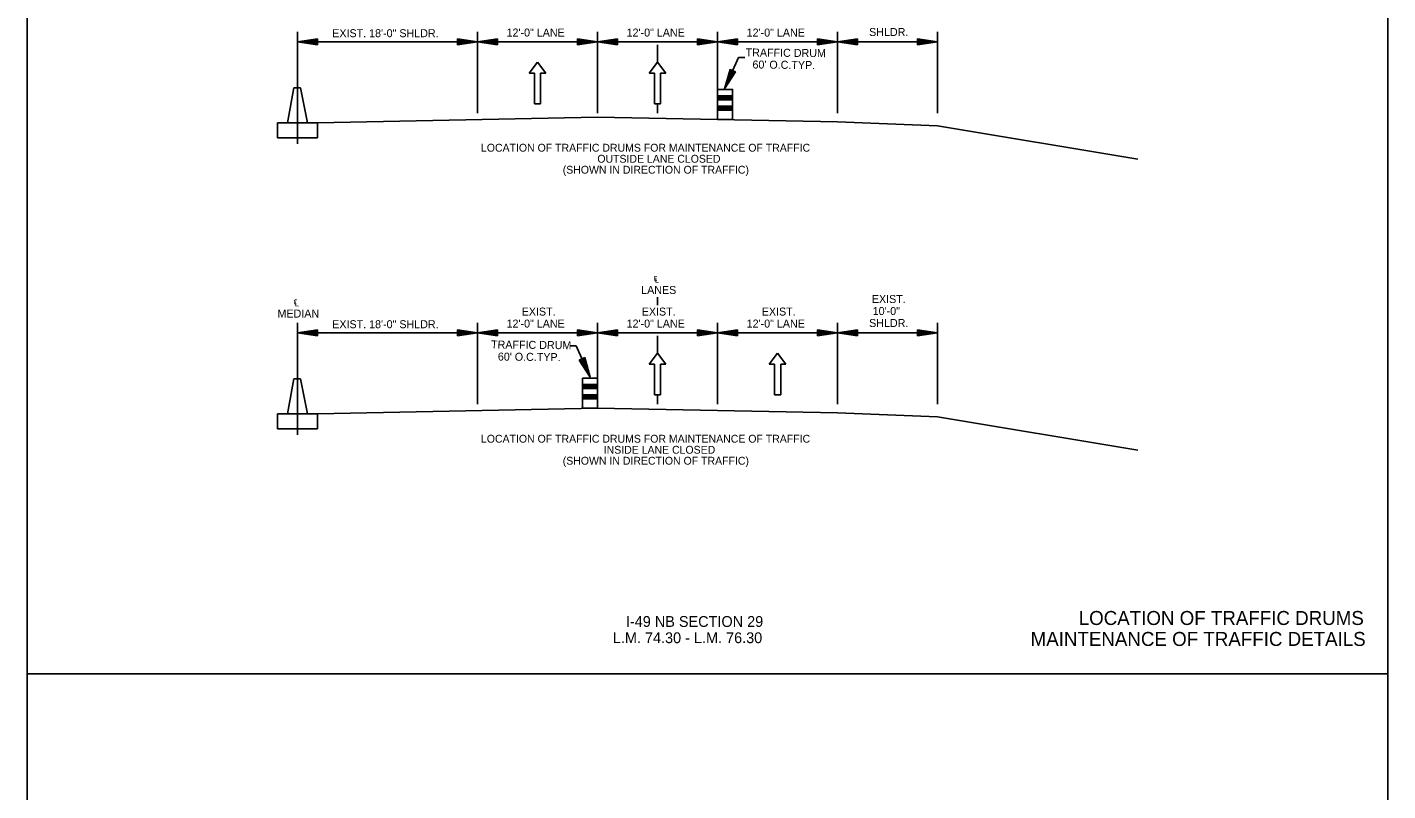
# Model space of a CAD drawing. Extents: x -100 to 745, y -1581 to -107.
# Drawn here: x 175.4 to 345.4, y -1485.2 to -1389.8 of the extents above; entities that cross this region are included whole.
import ezdxf

# ---------------------------------------------------------------- set-up
doc = ezdxf.new("R2010")
doc.units = 0
for name, color, linetype in [('Default', 7, 'Continuous'), ('R_Contour Annot', 7, 'Continuous'), ('R_Draft', 7, 'Continuous'), ('R_MOT', 7, 'Continuous')]:
    doc.layers.add(name, color=color, linetype=linetype)

msp = doc.modelspace()

# ---------------------------------------------------------------- linework, layer by layer
at = {"layer": 'Default'}
for p, q in [((209.16, -1390.34), (209.16, -1404.34)), ((231.66, -1390.34), (231.66, -1400.5)), ((246.66, -1390.34), (246.66, -1400.5)), ((261.66, -1390.34), (261.66, -1400.5)), ((276.66, -1390.34), (276.66, -1400.5)), ((289.16, -1390.34), (289.16, -1400.5)), ((211.66, -1391.22), (209.16, -1391.59)), ((231.66, -1391.59), (209.16, -1391.59)), ((211.66, -1391.97), (209.16, -1391.59)), ((211.66, -1391.28), (209.57, -1391.59)), ((211.66, -1391.9), (209.57, -1391.59)), ((211.66, -1391.34), (210, -1391.59)), ((211.66, -1391.84), (210, -1391.59)), ((211.66, -1391.4), (210.42, -1391.59)), ((211.66, -1391.78), (210.42, -1391.59)), ((211.66, -1391.47), (210.84, -1391.59)), ((211.66, -1391.71), (210.84, -1391.59)), ((211.66, -1391.53), (211.26, -1391.59)), ((211.66, -1391.65), (211.26, -1391.59)), ((211.66, -1391.22), (211.66, -1391.97)), ((229.16, -1391.22), (231.66, -1391.59)), ((229.16, -1391.22), (229.16, -1391.97)), ((229.16, -1391.28), (231.24, -1391.59)), ((229.16, -1391.34), (230.81, -1391.59)), ((229.16, -1391.4), (230.39, -1391.59)), ((229.16, -1391.47), (229.97, -1391.59)), ((229.16, -1391.53), (229.55, -1391.59)), ((229.16, -1391.97), (231.66, -1391.59)), ((229.16, -1391.71), (229.97, -1391.59)), ((229.16, -1391.84), (230.81, -1391.59)), ((229.16, -1391.9), (231.24, -1391.59)), ((229.16, -1391.78), (230.39, -1391.59)), ((229.16, -1391.65), (229.55, -1391.59)), ((234.16, -1391.22), (231.66, -1391.59)), ((231.66, -1391.59), (246.66, -1391.59)), ((234.16, -1391.97), (231.66, -1391.59)), ((234.16, -1391.28), (232.07, -1391.59)), ((234.16, -1391.9), (232.07, -1391.59)), ((234.16, -1391.34), (232.5, -1391.59)), ((234.16, -1391.84), (232.5, -1391.59)), ((234.16, -1391.4), (232.92, -1391.59)), ((234.16, -1391.78), (232.92, -1391.59)), ((234.16, -1391.47), (233.34, -1391.59)), ((234.16, -1391.71), (233.34, -1391.59)), ((234.16, -1391.53), (233.76, -1391.59)), ((234.16, -1391.65), (233.76, -1391.59)), ((234.16, -1391.22), (234.16, -1391.97)), ((244.16, -1391.22), (246.66, -1391.59)), ((244.16, -1391.22), (244.16, -1391.97)), ((244.16, -1391.28), (246.24, -1391.59)), ((244.16, -1391.34), (245.81, -1391.59)), ((244.16, -1391.4), (245.39, -1391.59)), ((244.16, -1391.47), (244.97, -1391.59)), ((244.16, -1391.53), (244.55, -1391.59)), ((244.16, -1391.97), (246.66, -1391.59)), ((244.16, -1391.71), (244.97, -1391.59)), ((244.16, -1391.84), (245.81, -1391.59)), ((244.16, -1391.9), (246.24, -1391.59)), ((244.16, -1391.78), (245.39, -1391.59)), ((244.16, -1391.65), (244.55, -1391.59)), ((249.16, -1391.22), (246.66, -1391.59)), ((246.66, -1391.59), (261.66, -1391.59)), ((249.16, -1391.97), (246.66, -1391.59)), ((249.16, -1391.28), (247.07, -1391.59)), ((249.16, -1391.9), (247.07, -1391.59)), ((249.16, -1391.34), (247.5, -1391.59)), ((249.16, -1391.84), (247.5, -1391.59)), ((249.16, -1391.4), (247.92, -1391.59)), ((249.16, -1391.78), (247.92, -1391.59)), ((249.16, -1391.47), (248.34, -1391.59)), ((249.16, -1391.71), (248.34, -1391.59)), ((249.16, -1391.53), (248.76, -1391.59)), ((249.16, -1391.65), (248.76, -1391.59)), ((249.16, -1391.22), (249.16, -1391.97)), ((254.16, -1391.97), (254.16, -1394.15)), ((259.16, -1391.22), (261.66, -1391.59)), ((259.16, -1391.22), (259.16, -1391.97)), ((259.16, -1391.28), (261.24, -1391.59)), ((259.16, -1391.34), (260.81, -1391.59)), ((259.16, -1391.4), (260.39, -1391.59)), ((259.16, -1391.47), (259.97, -1391.59)), ((259.16, -1391.53), (259.55, -1391.59)), ((259.16, -1391.97), (261.66, -1391.59)), ((259.16, -1391.71), (259.97, -1391.59)), ((259.16, -1391.84), (260.81, -1391.59)), ((259.16, -1391.9), (261.24, -1391.59)), ((259.16, -1391.78), (260.39, -1391.59)), ((259.16, -1391.65), (259.55, -1391.59)), ((264.16, -1391.22), (261.66, -1391.59)), ((261.66, -1391.59), (276.66, -1391.59)), ((264.16, -1391.97), (261.66, -1391.59)), ((264.16, -1391.28), (262.07, -1391.59)), ((264.16, -1391.9), (262.07, -1391.59)), ((264.16, -1391.34), (262.5, -1391.59)), ((264.16, -1391.84), (262.5, -1391.59)), ((264.16, -1391.4), (262.92, -1391.59)), ((264.16, -1391.78), (262.92, -1391.59)), ((264.16, -1391.47), (263.34, -1391.59)), ((264.16, -1391.71), (263.34, -1391.59)), ((264.16, -1391.53), (263.76, -1391.59)), ((264.16, -1391.65), (263.76, -1391.59)), ((264.16, -1391.22), (264.16, -1391.97)), ((274.16, -1391.22), (276.66, -1391.59)), ((274.16, -1391.22), (274.16, -1391.97)), ((274.16, -1391.28), (276.24, -1391.59)), ((274.16, -1391.34), (275.81, -1391.59)), ((274.16, -1391.4), (275.39, -1391.59)), ((274.16, -1391.47), (274.97, -1391.59)), ((274.16, -1391.53), (274.55, -1391.59)), ((274.16, -1391.97), (276.66, -1391.59)), ((274.16, -1391.71), (274.97, -1391.59)), ((274.16, -1391.84), (275.81, -1391.59)), ((274.16, -1391.9), (276.24, -1391.59)), ((274.16, -1391.78), (275.39, -1391.59)), ((274.16, -1391.65), (274.55, -1391.59)), ((279.16, -1391.22), (276.66, -1391.59)), ((276.66, -1391.59), (289.16, -1391.59)), ((279.16, -1391.97), (276.66, -1391.59)), ((279.16, -1391.28), (277.07, -1391.59)), ((279.16, -1391.9), (277.07, -1391.59)), ((279.16, -1391.34), (277.5, -1391.59)), ((279.16, -1391.84), (277.5, -1391.59)), ((279.16, -1391.4), (277.92, -1391.59)), ((279.16, -1391.78), (277.92, -1391.59)), ((279.16, -1391.47), (278.34, -1391.59)), ((279.16, -1391.71), (278.34, -1391.59)), ((279.16, -1391.53), (278.76, -1391.59)), ((279.16, -1391.65), (278.76, -1391.59)), ((279.16, -1391.22), (279.16, -1391.97)), ((286.66, -1391.22), (289.16, -1391.59)), ((286.66, -1391.22), (286.66, -1391.97)), ((286.66, -1391.28), (288.74, -1391.59)), ((286.66, -1391.34), (288.31, -1391.59)), ((286.66, -1391.4), (287.89, -1391.59)), ((286.66, -1391.47), (287.47, -1391.59)), ((286.66, -1391.53), (287.05, -1391.59)), ((286.66, -1391.97), (289.16, -1391.59)), ((286.66, -1391.71), (287.47, -1391.59)), ((286.66, -1391.84), (288.31, -1391.59)), ((286.66, -1391.9), (288.74, -1391.59)), ((286.66, -1391.78), (287.89, -1391.59)), ((286.66, -1391.65), (287.05, -1391.59)), ((262.53, -1397.47), (264.3, -1393.57)), ((264.3, -1393.57), (265.09, -1393.57)), ((238.11, -1395.5), (239.16, -1394.15)), ((238.11, -1395.5), (238.77, -1395.5)), ((238.77, -1395.5), (238.77, -1399.33)), ((239.16, -1394.15), (240.2, -1395.5)), ((239.55, -1395.5), (239.55, -1399.33)), ((239.55, -1395.5), (240.2, -1395.5)), ((253.11, -1395.5), (254.16, -1394.15)), ((253.11, -1395.5), (253.77, -1395.5)), ((253.77, -1395.5), (253.77, -1399.33)), ((254.16, -1394.15), (255.2, -1395.5)), ((254.55, -1395.5), (254.55, -1399.33)), ((254.55, -1395.5), (255.2, -1395.5)), ((263.22, -1395.04), (262.53, -1397.47)), ((263.91, -1395.35), (262.53, -1397.47)), ((263.28, -1395.06), (262.7, -1397.09)), ((263.85, -1395.32), (262.7, -1397.09)), ((263.34, -1395.09), (262.88, -1396.7)), ((263.79, -1395.29), (262.88, -1396.7)), ((263.4, -1395.11), (263.05, -1396.32)), ((263.73, -1395.27), (263.05, -1396.32)), ((263.22, -1395.04), (263.91, -1395.35)), ((263.45, -1395.14), (263.23, -1395.93)), ((263.68, -1395.24), (263.23, -1395.93)), ((263.51, -1395.17), (263.4, -1395.55)), ((263.62, -1395.22), (263.4, -1395.55)), ((208.74, -1397.33), (207.91, -1401.7)), ((209.16, -1397.33), (208.74, -1397.33)), ((209.16, -1397.33), (209.57, -1397.33)), ((209.57, -1397.33), (210.41, -1401.7)), ((261.66, -1398.35), (263.53, -1398.35)), ((261.66, -1398.42), (263.53, -1398.42)), ((261.66, -1398.49), (263.53, -1398.49)), ((261.66, -1398.55), (263.53, -1398.55)), ((261.66, -1398.63), (263.53, -1398.63)), ((261.66, -1398.72), (263.53, -1398.72)), ((261.66, -1398.81), (263.53, -1398.81)), ((261.66, -1398.86), (263.53, -1398.86)), ((238.77, -1399.33), (239.55, -1399.33)), ((253.77, -1399.33), (254.55, -1399.33)), ((254.16, -1399.33), (254.16, -1400.5)), ((261.66, -1399.64), (263.53, -1399.64)), ((261.66, -1399.71), (263.53, -1399.71)), ((261.66, -1399.78), (263.53, -1399.78)), ((261.66, -1399.84), (263.53, -1399.84)), ((261.66, -1399.91), (263.53, -1399.91)), ((261.66, -1400.01), (263.53, -1400.01)), ((261.66, -1400.09), (263.53, -1400.09)), ((261.66, -1400.14), (263.53, -1400.14)), ((206.66, -1401.7), (206.66, -1403.58)), ((209.16, -1401.7), (206.66, -1401.7)), ((209.16, -1401.7), (211.66, -1401.7)), ((246.66, -1401), (211.66, -1401.7)), ((211.66, -1401.7), (211.66, -1403.58)), ((246.66, -1401), (276.66, -1401.6)), ((276.66, -1401.6), (289.16, -1402.1)), ((289.16, -1402.1), (314.16, -1406.27)), ((206.66, -1403.58), (211.66, -1403.58)), ((254.16, -1423.51), (254.16, -1424.52)), ((209.16, -1426.7), (209.16, -1440.7)), ((211.66, -1427.58), (209.16, -1427.95)), ((231.66, -1427.95), (209.16, -1427.95)), ((211.66, -1428.33), (209.16, -1427.95)), ((211.66, -1427.64), (209.57, -1427.95)), ((211.66, -1428.26), (209.57, -1427.95)), ((211.66, -1427.7), (210, -1427.95)), ((211.66, -1428.2), (210, -1427.95)), ((211.66, -1427.76), (210.42, -1427.95)), ((211.66, -1428.14), (210.42, -1427.95)), ((211.66, -1427.83), (210.84, -1427.95)), ((211.66, -1428.07), (210.84, -1427.95)), ((211.66, -1427.89), (211.26, -1427.95)), ((211.66, -1428.01), (211.26, -1427.95)), ((211.66, -1427.58), (211.66, -1428.33)), ((229.16, -1427.58), (231.66, -1427.95)), ((229.16, -1427.58), (229.16, -1428.33)), ((229.16, -1427.64), (231.24, -1427.95)), ((229.16, -1427.7), (230.81, -1427.95)), ((229.16, -1427.76), (230.39, -1427.95)), ((229.16, -1427.83), (229.97, -1427.95)), ((229.16, -1427.89), (229.55, -1427.95)), ((229.16, -1428.33), (231.66, -1427.95)), ((229.16, -1428.07), (229.97, -1427.95)), ((229.16, -1428.2), (230.81, -1427.95)), ((229.16, -1428.26), (231.24, -1427.95)), ((229.16, -1428.14), (230.39, -1427.95)), ((229.16, -1428.01), (229.55, -1427.95)), ((231.66, -1426.7), (231.66, -1436.86)), ((234.16, -1427.58), (231.66, -1427.95)), ((231.66, -1427.95), (246.66, -1427.95)), ((234.16, -1428.33), (231.66, -1427.95)), ((234.16, -1427.64), (232.07, -1427.95)), ((234.16, -1428.26), (232.07, -1427.95)), ((234.16, -1427.7), (232.5, -1427.95)), ((234.16, -1428.2), (232.5, -1427.95)), ((234.16, -1427.76), (232.92, -1427.95)), ((234.16, -1428.14), (232.92, -1427.95)), ((234.16, -1427.83), (233.34, -1427.95)), ((234.16, -1428.07), (233.34, -1427.95)), ((234.16, -1427.89), (233.76, -1427.95)), ((234.16, -1428.01), (233.76, -1427.95)), ((234.16, -1427.58), (234.16, -1428.33)), ((244.16, -1427.58), (246.66, -1427.95)), ((244.16, -1427.58), (244.16, -1428.33)), ((244.16, -1427.64), (246.24, -1427.95)), ((244.16, -1427.7), (245.81, -1427.95)), ((244.16, -1427.76), (245.39, -1427.95)), ((244.16, -1427.83), (244.97, -1427.95)), ((244.16, -1427.89), (244.55, -1427.95)), ((244.16, -1428.33), (246.66, -1427.95)), ((244.16, -1428.07), (244.97, -1427.95)), ((244.16, -1428.2), (245.81, -1427.95)), ((244.16, -1428.26), (246.24, -1427.95)), ((244.16, -1428.14), (245.39, -1427.95)), ((244.16, -1428.01), (244.55, -1427.95)), ((246.66, -1426.7), (246.66, -1436.86)), ((249.16, -1427.58), (246.66, -1427.95)), ((246.66, -1427.95), (261.66, -1427.95)), ((249.16, -1428.33), (246.66, -1427.95)), ((249.16, -1427.64), (247.07, -1427.95)), ((249.16, -1428.26), (247.07, -1427.95)), ((249.16, -1427.7), (247.5, -1427.95)), ((249.16, -1428.2), (247.5, -1427.95)), ((249.16, -1427.76), (247.92, -1427.95)), ((249.16, -1428.14), (247.92, -1427.95)), ((249.16, -1427.83), (248.34, -1427.95)), ((249.16, -1428.07), (248.34, -1427.95)), ((249.16, -1427.89), (248.76, -1427.95)), ((249.16, -1428.01), (248.76, -1427.95)), ((249.16, -1427.58), (249.16, -1428.33)), ((259.16, -1427.58), (261.66, -1427.95)), ((259.16, -1427.58), (259.16, -1428.33)), ((259.16, -1427.64), (261.24, -1427.95)), ((259.16, -1427.7), (260.81, -1427.95)), ((259.16, -1427.76), (260.39, -1427.95)), ((259.16, -1427.83), (259.97, -1427.95)), ((259.16, -1427.89), (259.55, -1427.95)), ((259.16, -1428.33), (261.66, -1427.95)), ((259.16, -1428.07), (259.97, -1427.95)), ((259.16, -1428.2), (260.81, -1427.95)), ((259.16, -1428.26), (261.24, -1427.95)), ((259.16, -1428.14), (260.39, -1427.95)), ((259.16, -1428.01), (259.55, -1427.95)), ((261.66, -1426.7), (261.66, -1436.86)), ((264.16, -1427.58), (261.66, -1427.95)), ((261.66, -1427.95), (276.66, -1427.95)), ((264.16, -1428.33), (261.66, -1427.95)), ((264.16, -1427.64), (262.07, -1427.95)), ((264.16, -1428.26), (262.07, -1427.95)), ((264.16, -1427.7), (262.5, -1427.95)), ((264.16, -1428.2), (262.5, -1427.95)), ((264.16, -1427.76), (262.92, -1427.95)), ((264.16, -1428.14), (262.92, -1427.95)), ((264.16, -1427.83), (263.34, -1427.95)), ((264.16, -1428.07), (263.34, -1427.95)), ((264.16, -1427.89), (263.76, -1427.95)), ((264.16, -1428.01), (263.76, -1427.95)), ((264.16, -1427.58), (264.16, -1428.33)), ((274.16, -1427.58), (276.66, -1427.95)), ((274.16, -1427.58), (274.16, -1428.33)), ((274.16, -1427.64), (276.24, -1427.95)), ((274.16, -1427.7), (275.81, -1427.95)), ((274.16, -1427.76), (275.39, -1427.95)), ((274.16, -1427.83), (274.97, -1427.95)), ((274.16, -1427.89), (274.55, -1427.95)), ((274.16, -1428.33), (276.66, -1427.95)), ((274.16, -1428.07), (274.97, -1427.95)), ((274.16, -1428.2), (275.81, -1427.95)), ((274.16, -1428.26), (276.24, -1427.95)), ((274.16, -1428.14), (275.39, -1427.95)), ((274.16, -1428.01), (274.55, -1427.95)), ((276.66, -1426.7), (276.66, -1436.86)), ((279.16, -1427.58), (276.66, -1427.95)), ((276.66, -1427.95), (289.16, -1427.95)), ((279.16, -1428.33), (276.66, -1427.95)), ((279.16, -1427.64), (277.07, -1427.95)), ((279.16, -1428.26), (277.07, -1427.95)), ((279.16, -1427.7), (277.5, -1427.95)), ((279.16, -1428.2), (277.5, -1427.95)), ((279.16, -1427.76), (277.92, -1427.95)), ((279.16, -1428.14), (277.92, -1427.95)), ((279.16, -1427.83), (278.34, -1427.95)), ((279.16, -1428.07), (278.34, -1427.95)), ((279.16, -1427.89), (278.76, -1427.95)), ((279.16, -1428.01), (278.76, -1427.95)), ((279.16, -1427.58), (279.16, -1428.33)), ((286.66, -1427.58), (289.16, -1427.95)), ((286.66, -1427.58), (286.66, -1428.33)), ((286.66, -1427.64), (288.74, -1427.95)), ((286.66, -1427.7), (288.31, -1427.95)), ((286.66, -1427.76), (287.89, -1427.95)), ((286.66, -1427.83), (287.47, -1427.95)), ((286.66, -1427.89), (287.05, -1427.95)), ((286.66, -1428.33), (289.16, -1427.95)), ((286.66, -1428.07), (287.47, -1427.95)), ((286.66, -1428.2), (288.31, -1427.95)), ((286.66, -1428.26), (288.74, -1427.95)), ((286.66, -1428.14), (287.89, -1427.95)), ((286.66, -1428.01), (287.05, -1427.95)), ((289.16, -1426.7), (289.16, -1436.86)), ((243.99, -1429.59), (243.2, -1429.59)), ((245.76, -1433.48), (243.99, -1429.59)), ((254.16, -1428.33), (254.16, -1430.51)), ((245.07, -1431.05), (244.38, -1431.36)), ((244.38, -1431.36), (245.76, -1433.48)), ((244.44, -1431.33), (245.59, -1433.1)), ((244.5, -1431.31), (245.41, -1432.71)), ((244.56, -1431.28), (245.24, -1432.33)), ((244.61, -1431.25), (245.06, -1431.94)), ((244.67, -1431.23), (244.89, -1431.56)), ((244.78, -1431.18), (244.89, -1431.56)), ((244.84, -1431.15), (245.06, -1431.94)), ((244.89, -1431.13), (245.24, -1432.33)), ((244.95, -1431.1), (245.41, -1432.71)), ((245.01, -1431.07), (245.59, -1433.1)), ((245.07, -1431.05), (245.76, -1433.48)), ((253.11, -1431.86), (254.16, -1430.51)), ((254.16, -1430.51), (255.2, -1431.86)), ((268.11, -1431.86), (269.16, -1430.51)), ((269.16, -1430.51), (270.2, -1431.86)), ((253.11, -1431.86), (253.77, -1431.86)), ((253.77, -1431.86), (253.77, -1435.69)), ((254.55, -1431.86), (254.55, -1435.69)), ((254.55, -1431.86), (255.2, -1431.86)), ((268.11, -1431.86), (268.77, -1431.86)), ((268.77, -1431.86), (268.77, -1435.69)), ((269.55, -1431.86), (269.55, -1435.69)), ((269.55, -1431.86), (270.2, -1431.86)), ((208.74, -1433.69), (207.91, -1438.06)), ((209.16, -1433.69), (208.74, -1433.69)), ((209.16, -1433.69), (209.57, -1433.69)), ((209.57, -1433.69), (210.41, -1438.06)), ((244.78, -1434.41), (246.66, -1434.41)), ((244.78, -1434.48), (246.66, -1434.48)), ((244.78, -1434.55), (246.66, -1434.55)), ((244.78, -1434.61), (246.66, -1434.61)), ((244.78, -1434.69), (246.66, -1434.69)), ((244.78, -1434.78), (246.66, -1434.78)), ((244.78, -1434.87), (246.66, -1434.87)), ((244.78, -1434.92), (246.66, -1434.92)), ((244.78, -1435.7), (246.66, -1435.7)), ((244.78, -1435.77), (246.66, -1435.77)), ((244.78, -1435.84), (246.66, -1435.84)), ((244.78, -1435.9), (246.66, -1435.9)), ((244.78, -1435.97), (246.66, -1435.97)), ((244.78, -1436.07), (246.66, -1436.07)), ((244.78, -1436.15), (246.66, -1436.15)), ((244.78, -1436.2), (246.66, -1436.2)), ((253.77, -1435.69), (254.55, -1435.69)), ((254.16, -1435.69), (254.16, -1436.86)), ((268.77, -1435.69), (269.55, -1435.69)), ((206.66, -1438.06), (206.66, -1439.94)), ((209.16, -1438.06), (206.66, -1438.06)), ((209.16, -1438.06), (211.66, -1438.06)), ((246.66, -1437.36), (211.66, -1438.06)), ((211.66, -1438.06), (211.66, -1439.94)), ((246.66, -1437.36), (276.66, -1437.96)), ((276.66, -1437.96), (289.16, -1438.46)), ((289.16, -1438.46), (314.16, -1442.63)), ((206.66, -1439.94), (211.66, -1439.94))]:
    msp.add_line(p, q, dxfattribs=at)
for points in [[(261.66, -1397.55), (263.53, -1397.55), (263.53, -1401.3), (261.66, -1401.3)], [(244.78, -1433.61), (246.66, -1433.61), (246.66, -1437.36), (244.78, -1437.36)]]:
    msp.add_lwpolyline(points, close=True, dxfattribs=at)
at = {"layer": 'R_Contour Annot'}
for points in [[(175.41, -1360.58), (345.41, -1360.58), (345.41, -1470.58), (175.41, -1470.58)], [(175.41, -1470.58), (345.41, -1470.58), (345.41, -1580.58), (175.41, -1580.58)]]:
    msp.add_lwpolyline(points, close=True, dxfattribs=at)
at = {"layer": 'R_Draft'}
for points in [[(175.41, -1360.58), (175.41, -1470.58), (345.41, -1470.58), (345.41, -1360.58)], [(175.41, -1470.58), (175.41, -1580.58), (345.41, -1580.58), (345.41, -1470.58)]]:
    msp.add_lwpolyline(points, close=True, dxfattribs=at)

# ---------------------------------------------------------------- texts
at = {"layer": 'Default'}
for s, height, p in [('EXIST. 18\'-0" SHLDR.', 1, (213.52, -1391.02)), ('12\'-0" LANE', 1, (235.3, -1390.94)), ('12\'-0" LANE', 1, (250.3, -1390.94)), ('12\'-0" LANE', 1, (265.3, -1390.94)), ('SHLDR.', 1, (280.6, -1390.87)), ('LOCATION OF TRAFFIC DRUMS FOR MAINTENANCE OF TRAFFIC', 0.9817, (232.1, -1405.32)), ('OUTSIDE LANE CLOSED', 0.9817, (246.64, -1406.7)), ('(SHOWN IN DIRECTION OF TRAFFIC)', 0.9817, (242.32, -1408.07)), ('℄', 1, (253.64, -1421.6)), ('LANES', 1, (252.12, -1423.1)), ('℄', 1, (208.64, -1424.55)), ('EXIST.', 1, (280.94, -1424.23)), ('MEDIAN', 1, (206.68, -1426.05)), ('12\'-0" LANE', 1, (235.3, -1427.3)), ('EXIST.', 1, (237.19, -1425.8)), ('12\'-0" LANE', 1, (250.3, -1427.3)), ('EXIST.', 1, (252.19, -1425.8)), ('12\'-0" LANE', 1, (265.3, -1427.3)), ('EXIST.', 1, (267.19, -1425.8)), ('SHLDR.', 1, (280.6, -1427.23)), ('10\'-0"', 1, (281.05, -1425.73)), ('EXIST. 18\'-0" SHLDR.', 1, (213.52, -1427.38)), ('LOCATION OF TRAFFIC DRUMS FOR MAINTENANCE OF TRAFFIC', 0.9817, (232.1, -1441.68)), ('INSIDE LANE CLOSED', 0.9817, (247.44, -1443.06)), ('(SHOWN IN DIRECTION OF TRAFFIC)', 0.9817, (242.32, -1444.43)), ('I-49 NB SECTION 29', 1.35, (250.21, -1464.7)), ('L.M. 74.30 - L.M. 76.30', 1.35, (248.58, -1466.73))]:
    msp.add_text(s, height=height, dxfattribs=at).set_placement(p)
for s, p in [('TRAFFIC DRUM ', (265.17, -1393.42)), ("60' O.C.TYP.", (266.02, -1394.93)), ('TRAFFIC DRUM ', (233.36, -1429.91)), ("60' O.C.TYP.", (234.21, -1431.42))]:
    msp.add_text(s, height=1, rotation=359.4561, dxfattribs=at).set_placement(p)
at = {"layer": 'R_MOT'}
for s, p in [('LOCATION OF TRAFFIC DRUMS', (306.79, -1464.46)), ('MAINTENANCE OF TRAFFIC DETAILS', (300.78, -1467.08))]:
    msp.add_text(s, height=1.75, dxfattribs=at).set_placement(p)

doc.saveas('drawing.dxf')
